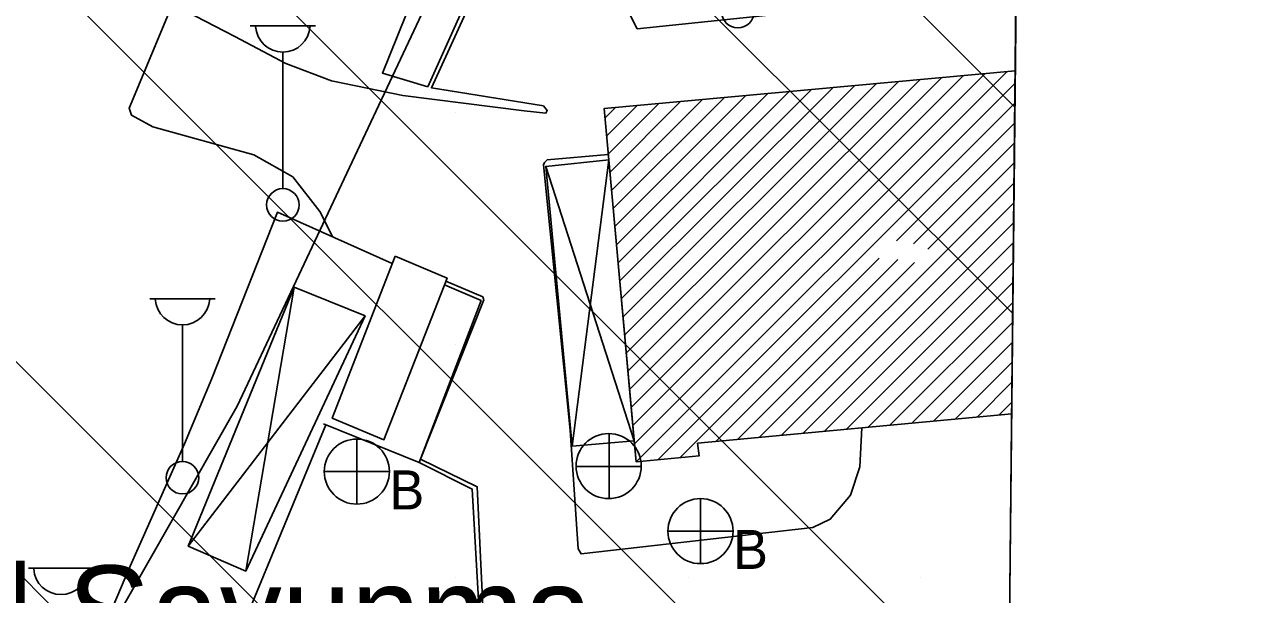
# Model space of a CAD drawing. Extents: x 417995 to 421451, y 4454518 to 4458015.
# Drawn here: x 421164.1 to 421295.4, y 4455336.3 to 4455397.6 of the extents above; entities that cross this region are included whole.
import ezdxf

# ---------------------------------------------------------------- set-up
doc = ezdxf.new("R2010")
doc.units = 0
for name, color, linetype in [('ADAKENARI', 7, 'Continuous'), ('B_Betonzemin', 7, 'Continuous'), ('B_Mesken', 7, 'Continuous'), ('B_Resmi', 7, 'Continuous'), ('B_Sundurma', 7, 'Continuous'), ('B_Tarama', 7, 'Continuous'), ('PAFTALAMA', 7, 'Continuous'), ('PL_KAMU_HİZMET_A', 7, 'Continuous'), ('PL_TA_K_DERE', 7, 'Continuous'), ('S_Cad_Sok_Lambasi', 7, 'Continuous'), ('S_Rogar_Kapagi', 7, 'Continuous'), ('S_Rogar_Kapagi_Buski', 7, 'Continuous'), ('Sinir_Tel_bir_taraf', 7, 'Continuous'), ('SN_TR_SIVILASMA', 7, 'Continuous'), ('TRFAT_KHA', 7, 'Continuous'), ('Y_Lejant', 7, 'Continuous'), ('Y_Yapi', 7, 'Continuous'), ('Yol_Sose', 7, 'Continuous')]:
    doc.layers.add(name, color=color, linetype=linetype)

msp = doc.modelspace()

# ---------------------------------------------------------------- linework, layer by layer
at = {"layer": 'ADAKENARI'}
for p, q in [((421267.94, 4455146.77), (421271.3, 4455468.78)), ((421186.91, 4455356.57), (421224.43, 4455436.34)), ((421177.45, 4455339.99), (421186.91, 4455356.57)), ((421172.46, 4455331.25), (421177.45, 4455339.99))]:
    msp.add_line(p, q, dxfattribs=at)
at = {"layer": 'B_Betonzemin'}
for points in [[(421197.18, 4455374.77), (421195.81, 4455377.52), (421192.89, 4455381.23), (421188.71, 4455383.6), (421177.87, 4455386.62), (421175.55, 4455387.86), (421175.31, 4455388.61), (421179.53, 4455398.77), (421180.18, 4455399.16), (421181.32, 4455399.09), (421186.68, 4455396.34), (421192.14, 4455393.42), (421197.06, 4455391.55), (421204.72, 4455389.97), (421217.74, 4455388.33), (421220.09, 4455388.1), (421220.23, 4455388.36), (421219.82, 4455388.87), (421207.78, 4455390.81), (421214.97, 4455406.52), (421217.11, 4455411.34), (421217.6, 4455411.51)], [(421235.44, 4455406.64), (421252.23, 4455407.61), (421253.3, 4455407), (421254.15, 4455405.79), (421254.26, 4455404.39), (421253.88, 4455399.87), (421252.66, 4455399.5), (421229.91, 4455397.16), (421229.16, 4455398.55)], [(421220.22, 4455383.06), (421226.78, 4455383.64)]]:
    msp.add_lwpolyline(points, dxfattribs=at)
at = {"layer": 'B_Mesken'}
for points in [[(421203.89, 4455372.71), (421197.14, 4455355.29), (421202.69, 4455352.98), (421209.47, 4455370.35)], [(421203.89, 4455372.71), (421209.47, 4455370.35), (421202.69, 4455352.98), (421197.14, 4455355.29)]]:
    msp.add_lwpolyline(points, close=True, dxfattribs=at)
at = {"layer": 'B_Resmi'}
for points in [[(421270.13, 4455355.76), (421236.39, 4455352.6), (421236.54, 4455351.24), (421229.78, 4455350.6), (421226.34, 4455388.57), (421270.51, 4455392.62)], [(421270.13, 4455355.76), (421236.39, 4455352.6), (421236.54, 4455351.24), (421229.78, 4455350.6), (421229.58, 4455352.86), (421226.84, 4455383.05), (421226.34, 4455388.57), (421270.51, 4455392.62)]]:
    msp.add_lwpolyline(points, dxfattribs=at)
at = {"layer": 'B_Sundurma'}
for p, q in [((421226.84, 4455383.05), (421222.92, 4455352.3)), ((421229.58, 4455352.86), (421220.08, 4455382.36)), ((421193.06, 4455369.38), (421187.84, 4455338.86)), ((421181.66, 4455341.54), (421200.67, 4455366.29))]:
    msp.add_line(p, q, dxfattribs=at)
for points in [[(421229.58, 4455352.86), (421226.84, 4455383.05), (421220.08, 4455382.36), (421222.92, 4455352.3)], [(421229.58, 4455352.86), (421222.92, 4455352.3), (421220.08, 4455382.36), (421226.84, 4455383.05)], [(421193.06, 4455369.38), (421181.66, 4455341.54), (421187.84, 4455338.86), (421200.67, 4455366.29)], [(421193.06, 4455369.38), (421200.67, 4455366.29), (421187.84, 4455338.86), (421181.66, 4455341.54)]]:
    msp.add_lwpolyline(points, close=True, dxfattribs=at)
at = {"layer": 'B_Tarama'}
for p, q in [((421229.25, 4455356.44), (421264.93, 4455392.11)), ((421229.43, 4455354.49), (421267.26, 4455392.32)), ((421229.61, 4455352.55), (421269.6, 4455392.54)), ((421228.19, 4455368.11), (421250.91, 4455390.82)), ((421228.37, 4455366.16), (421253.25, 4455391.04)), ((421228.55, 4455364.22), (421255.58, 4455391.25)), ((421228.72, 4455362.27), (421257.92, 4455391.47)), ((421228.9, 4455360.33), (421260.25, 4455391.68)), ((421229.08, 4455358.38), (421262.59, 4455391.9)), ((421229.78, 4455350.6), (421270.5, 4455391.32)), ((421227.14, 4455379.78), (421236.9, 4455389.54)), ((421227.31, 4455377.83), (421239.24, 4455389.75)), ((421227.49, 4455375.89), (421241.57, 4455389.97)), ((421227.67, 4455373.94), (421243.91, 4455390.18)), ((421227.84, 4455372), (421246.24, 4455390.4)), ((421228.02, 4455370.05), (421248.58, 4455390.61)), ((421226.43, 4455387.55), (421227.56, 4455388.68)), ((421226.61, 4455385.61), (421229.89, 4455388.9)), ((421226.78, 4455383.66), (421232.23, 4455389.11)), ((421226.96, 4455381.72), (421234.56, 4455389.33)), ((421232.12, 4455350.82), (421270.47, 4455389.17)), ((421257.77, 4455374.35), (421270.45, 4455387.03)), ((421259.57, 4455374.03), (421270.43, 4455384.89)), ((421261.13, 4455373.47), (421270.41, 4455382.74)), ((421243.01, 4455353.22), (421270.38, 4455380.6)), ((421245.35, 4455353.44), (421270.36, 4455378.45)), ((421247.69, 4455353.66), (421270.34, 4455376.31)), ((421250.03, 4455353.88), (421270.32, 4455374.17)), ((421234.46, 4455351.04), (421255.91, 4455372.48)), ((421238.33, 4455352.78), (421257.9, 4455372.36)), ((421240.67, 4455353), (421259.7, 4455372.03)), ((421252.37, 4455354.1), (421270.3, 4455372.02)), ((421254.71, 4455354.32), (421270.27, 4455369.88)), ((421257.05, 4455354.54), (421270.25, 4455367.74)), ((421259.39, 4455354.76), (421270.23, 4455365.59)), ((421261.73, 4455354.97), (421270.21, 4455363.45)), ((421264.07, 4455355.19), (421270.18, 4455361.31)), ((421266.41, 4455355.41), (421270.16, 4455359.16)), ((421268.75, 4455355.63), (421270.14, 4455357.02))]:
    msp.add_line(p, q, dxfattribs=at)
at = {"layer": 'PAFTALAMA'}
msp.add_line((421266.41, 4454999.4), (421295.36, 4457775.52), dxfattribs=at)
at = {"layer": 'PL_KAMU_HİZMET_A'}
for p, q in [((421267.91, 4455143.05), (421271.3, 4455468.78)), ((421224.43, 4455436.34), (421186.91, 4455356.57)), ((421186.91, 4455356.57), (421177.45, 4455339.99)), ((421177.45, 4455339.99), (421172.46, 4455331.25))]:
    msp.add_line(p, q, dxfattribs=at)
at = {"layer": 'PL_TA_K_DERE'}
for p, q in [((421186.91, 4455356.57), (421224.43, 4455436.34)), ((421177.45, 4455339.99), (421186.91, 4455356.57)), ((421172.46, 4455331.25), (421177.45, 4455339.99))]:
    msp.add_line(p, q, dxfattribs=at)
at = {"layer": 'S_Cad_Sok_Lambasi'}
for p, q in [((421188.33, 4455397.47), (421195.33, 4455397.47)), ((421191.83, 4455379.97), (421191.83, 4455394.65)), ((421177.54, 4455368.14), (421184.54, 4455368.14)), ((421181.04, 4455350.64), (421181.04, 4455365.32)), ((421164.49, 4455339.15), (421171.49, 4455339.15))]:
    msp.add_line(p, q, dxfattribs=at)
for centre in [(421240.71, 4455399.01), (421191.83, 4455378.22), (421181.04, 4455348.89)]:
    msp.add_circle(centre, 1.75, dxfattribs=at)
for centre in [(421191.83, 4455397.58), (421181.04, 4455368.25), (421167.99, 4455339.26)]:
    msp.add_arc(centre, 2.93, 183.298, 356.9072, dxfattribs=at)
at = {"layer": 'S_Rogar_Kapagi'}
for p, q in [((421226.88, 4455346.61), (421226.88, 4455353.61)), ((421223.31, 4455350.08), (421230.31, 4455350.08))]:
    msp.add_line(p, q, dxfattribs=at)
msp.add_circle((421226.83, 4455350.14), 3.5, dxfattribs=at)
at = {"layer": 'S_Rogar_Kapagi_Buski'}
for p, q in [((421199.78, 4455353.05), (421199.78, 4455346.05)), ((421196.28, 4455349.55), (421203.28, 4455349.55)), ((421236.7, 4455346.65), (421236.7, 4455339.65)), ((421233.2, 4455343.15), (421240.2, 4455343.15))]:
    msp.add_line(p, q, dxfattribs=at)
for centre in [(421199.78, 4455349.55), (421236.7, 4455343.15)]:
    msp.add_circle(centre, 3.5, dxfattribs=at)
at = {"layer": 'Sinir_Tel_bir_taraf'}
for points in [[(421207.41, 4455390.93), (421202.53, 4455392.39), (421209.27, 4455409.12), (421214.34, 4455406.43)], [(421214.34, 4455406.43), (421207.41, 4455390.93)], [(421157.15, 4455297.39), (421162.62, 4455309.27), (421168.44, 4455322.89), (421175.29, 4455339.06), (421181.26, 4455352.53), (421184.21, 4455359.57), (421191.25, 4455377.43), (421203.58, 4455371.91)], [(421209.19, 4455369.61), (421213.12, 4455367.93), (421206.47, 4455350.54), (421196.19, 4455354.69)], [(421186.28, 4455329.91), (421196.45, 4455354.59)], [(421206.47, 4455350.54), (421212.17, 4455347.67), (421213.91, 4455316.86)]]:
    msp.add_lwpolyline(points, dxfattribs=at)
at = {"layer": 'SN_TR_SIVILASMA'}
for p, q in [((421270.47, 4455388.74), (420206.08, 4456453.13)), ((421270.24, 4455366.53), (420198.6, 4456438.16)), ((421269.77, 4455322.09), (420183.63, 4456408.23)), ((421269.54, 4455299.87), (420176.15, 4456393.26)), ((421269.08, 4455255.43), (420161.18, 4456363.33)), ((421268.85, 4455233.21), (420151.38, 4456350.68))]:
    msp.add_line(p, q, dxfattribs=at)
at = {"layer": 'TRFAT_KHA'}
for p, q in [((421210.37, 4455388.17), (421210.37, 4455388.17)), ((421235.37, 4455388.17), (421235.37, 4455388.17)), ((421260.37, 4455388.17), (421260.37, 4455388.17)), ((421210.37, 4455363.17), (421210.37, 4455363.17)), ((421235.37, 4455363.17), (421235.37, 4455363.17)), ((421260.37, 4455363.17), (421260.37, 4455363.17)), ((421185.37, 4455338.17), (421185.37, 4455338.17)), ((421210.37, 4455338.17), (421210.37, 4455338.17)), ((421235.37, 4455338.17), (421235.37, 4455338.17)), ((421260.37, 4455338.17), (421260.37, 4455338.17))]:
    msp.add_line(p, q, dxfattribs=at)
at = {"layer": 'Y_Lejant'}
msp.add_lwpolyline([(419168.18, 4457798.01), (421295.36, 4457775.52), (421266.41, 4454999.4), (419138.44, 4455021.89)], close=True, dxfattribs=at)
at = {"layer": 'Yol_Sose'}
for points in [[(421254.02, 4455354.25), (421253.82, 4455350.06), (421252.83, 4455347), (421250.63, 4455344.45), (421248.76, 4455343.53), (421223.87, 4455340.7), (421223.56, 4455341.25), (421222.68, 4455353.99), (421219.82, 4455382.53), (421219.95, 4455382.79), (421220.22, 4455383.06)], [(421206.6, 4455350.89), (421213.42, 4455368), (421213.33, 4455368.35), (421209.35, 4455370.03)], [(421221.25, 4455218.47), (421218.59, 4455251.92), (421217.59, 4455270.75), (421215.83, 4455299.14), (421213.9, 4455323.02), (421212.72, 4455347.92), (421206.6, 4455350.89)]]:
    msp.add_lwpolyline(points, dxfattribs=at)

# ---------------------------------------------------------------- texts
at = {"layer": 'S_Rogar_Kapagi_Buski'}
for p in [(421203.28, 4455345.48), (421240.2, 4455339.08)]:
    msp.add_text('B', height=4.2, dxfattribs=at).set_placement(p)
at = {"layer": 'Y_Yapi'}
msp.add_text('Sivil Savunma', height=10, dxfattribs=at).set_placement((421140.45, 4455329.44))

doc.saveas('drawing.dxf')
